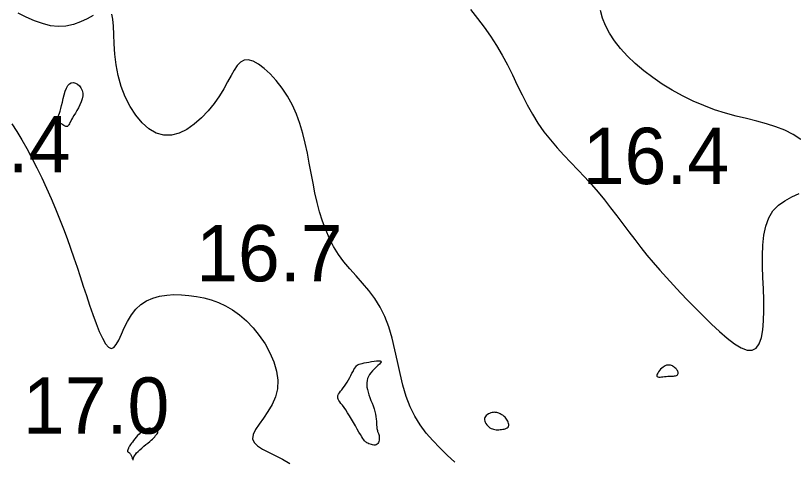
# Model space of a CAD drawing. Extents: x 3040093 to 3056816, y 408076 to 509144.
# Drawn here: x 3046354.8 to 3046423.9, y 434993.4 to 435032.9 of the extents above; entities that cross this region are included whole.
import ezdxf

# ---------------------------------------------------------------- set-up
doc = ezdxf.new("R2010")
doc.units = 0
doc.layers.add('V-CHAN-CONT-EL17', color=7, linetype='Continuous')
doc.layers.add('V-TOPO-SOUN-0610', color=7, linetype='Continuous')

msp = doc.modelspace()

# ---------------------------------------------------------------- linework, layer by layer
at = {"layer": 'V-CHAN-CONT-EL17'}
for points in [[(3046395.239, 435033.46), (3046395.848, 435032.684), (3046396.441, 435031.903), (3046397.009, 435031.106), (3046397.544, 435030.284), (3046398.041, 435029.432), (3046398.507, 435028.556), (3046398.952, 435027.666), (3046399.386, 435026.774), (3046399.821, 435025.888), (3046400.266, 435025.02), (3046400.731, 435024.179), (3046401.227, 435023.376), (3046401.762, 435022.618), (3046402.33, 435021.9), (3046402.924, 435021.212), (3046403.534, 435020.548), (3046404.155, 435019.898), (3046404.777, 435019.254), (3046405.393, 435018.607), (3046405.994, 435017.949), (3046406.575, 435017.275), (3046407.138, 435016.585), (3046407.687, 435015.884), (3046408.226, 435015.176), (3046408.759, 435014.466), (3046409.29, 435013.757), (3046409.824, 435013.054), (3046410.364, 435012.36), (3046410.914, 435011.679), (3046411.477, 435011.008), (3046412.055, 435010.343), (3046412.649, 435009.68), (3046413.261, 435009.014), (3046413.894, 435008.342), (3046414.549, 435007.66), (3046415.229, 435006.963), (3046415.932, 435006.253), (3046416.645, 435005.554), (3046417.354, 435004.896), (3046418.042, 435004.308), (3046418.693, 435003.819), (3046419.292, 435003.459), (3046419.823, 435003.256), (3046420.271, 435003.242), (3046420.624, 435003.435), (3046420.889, 435003.819), (3046421.077, 435004.369), (3046421.199, 435005.057), (3046421.267, 435005.859), (3046421.291, 435006.749), (3046421.284, 435007.7), (3046421.255, 435008.686), (3046421.217, 435009.684), (3046421.187, 435010.675), (3046421.18, 435011.644), (3046421.215, 435012.575), (3046421.308, 435013.451), (3046421.477, 435014.257), (3046421.738, 435014.976), (3046422.107, 435015.593), (3046422.595, 435016.098), (3046423.17, 435016.509), (3046423.797, 435016.851), (3046424.438, 435017.148)], [(3046424.573, 435021.952), (3046423.9, 435022.388), (3046423.164, 435022.753), (3046422.374, 435023.059), (3046421.538, 435023.322), (3046420.664, 435023.559), (3046419.757, 435023.787), (3046418.827, 435024.023), (3046417.879, 435024.284), (3046416.923, 435024.585), (3046415.965, 435024.942), (3046415.013, 435025.352), (3046414.075, 435025.811), (3046413.159, 435026.314), (3046412.273, 435026.857), (3046411.426, 435027.436), (3046410.624, 435028.044), (3046409.876, 435028.679), (3046409.191, 435029.334), (3046408.574, 435030.005), (3046408.035, 435030.684), (3046407.579, 435031.367), (3046407.215, 435032.046), (3046406.949, 435032.716), (3046406.789, 435033.371)], [(3046361.702, 435032.953), (3046361.163, 435032.659), (3046360.575, 435032.372), (3046359.947, 435032.133), (3046359.287, 435031.983), (3046358.606, 435031.954), (3046357.907, 435032.039), (3046357.198, 435032.219), (3046356.482, 435032.476), (3046355.767, 435032.792), (3046355.057, 435033.149)], [(3046393.828, 434993.299), (3046393.157, 434993.938), (3046392.504, 434994.572), (3046391.88, 434995.218), (3046391.293, 434995.89), (3046390.755, 434996.605), (3046390.274, 434997.376), (3046389.859, 434998.22), (3046389.517, 434999.145), (3046389.232, 435000.137), (3046388.985, 435001.172), (3046388.756, 435002.228), (3046388.525, 435003.283), (3046388.275, 435004.316), (3046387.984, 435005.304), (3046387.633, 435006.224), (3046387.21, 435007.061), (3046386.725, 435007.824), (3046386.196, 435008.529), (3046385.64, 435009.193), (3046385.076, 435009.831), (3046384.519, 435010.458), (3046383.988, 435011.091), (3046383.501, 435011.746), (3046383.07, 435012.435), (3046382.693, 435013.159), (3046382.365, 435013.914), (3046382.08, 435014.698), (3046381.831, 435015.507), (3046381.612, 435016.339), (3046381.417, 435017.191), (3046381.241, 435018.059), (3046381.075, 435018.94), (3046380.912, 435019.829), (3046380.74, 435020.72), (3046380.55, 435021.607), (3046380.332, 435022.485), (3046380.075, 435023.346), (3046379.769, 435024.186), (3046379.404, 435024.998), (3046378.975, 435025.776), (3046378.494, 435026.504), (3046377.978, 435027.169), (3046377.445, 435027.755), (3046376.911, 435028.246), (3046376.395, 435028.628), (3046375.912, 435028.885), (3046375.48, 435029.001), (3046375.112, 435028.968), (3046374.793, 435028.796), (3046374.506, 435028.502), (3046374.233, 435028.104), (3046373.956, 435027.618), (3046373.657, 435027.061), (3046373.317, 435026.449), (3046372.918, 435025.801), (3046372.448, 435025.134), (3046371.912, 435024.476), (3046371.322, 435023.855), (3046370.691, 435023.3), (3046370.028, 435022.839), (3046369.347, 435022.501), (3046368.659, 435022.314), (3046367.974, 435022.308), (3046367.305, 435022.502), (3046366.662, 435022.881), (3046366.056, 435023.418), (3046365.495, 435024.088), (3046364.991, 435024.868), (3046364.554, 435025.732), (3046364.194, 435026.654), (3046363.921, 435027.61), (3046363.74, 435028.574), (3046363.632, 435029.521), (3046363.574, 435030.424), (3046363.541, 435031.256), (3046363.511, 435031.992), (3046363.459, 435032.605), (3046363.361, 435033.069)], [(3046354.482, 435023.341), (3046354.926, 435022.655), (3046355.368, 435021.918), (3046355.812, 435021.129), (3046356.258, 435020.296), (3046356.7, 435019.427), (3046357.134, 435018.533), (3046357.559, 435017.623), (3046357.968, 435016.706), (3046358.359, 435015.792), (3046358.728, 435014.89), (3046359.072, 435014.007), (3046359.395, 435013.142), (3046359.699, 435012.29), (3046359.99, 435011.448), (3046360.272, 435010.611), (3046360.548, 435009.775), (3046360.823, 435008.935), (3046361.101, 435008.089), (3046361.384, 435007.237), (3046361.672, 435006.402), (3046361.961, 435005.614), (3046362.247, 435004.901), (3046362.527, 435004.293), (3046362.799, 435003.817), (3046363.059, 435003.504), (3046363.304, 435003.382), (3046363.533, 435003.468), (3046363.755, 435003.735), (3046363.978, 435004.141), (3046364.215, 435004.648), (3046364.475, 435005.214), (3046364.768, 435005.801), (3046365.106, 435006.369), (3046365.497, 435006.877), (3046365.95, 435007.293), (3046366.46, 435007.619), (3046367.016, 435007.861), (3046367.612, 435008.028), (3046368.238, 435008.128), (3046368.886, 435008.169), (3046369.547, 435008.16), (3046370.213, 435008.108), (3046370.876, 435008.02), (3046371.534, 435007.89), (3046372.187, 435007.711), (3046372.832, 435007.477), (3046373.469, 435007.18), (3046374.097, 435006.813), (3046374.714, 435006.369), (3046375.32, 435005.841), (3046375.911, 435005.226), (3046376.469, 435004.537), (3046376.978, 435003.791), (3046377.416, 435003.006), (3046377.767, 435002.199), (3046378.009, 435001.387), (3046378.126, 435000.588), (3046378.096, 434999.819), (3046377.914, 434999.094), (3046377.612, 434998.417), (3046377.238, 434997.787), (3046376.836, 434997.206), (3046376.453, 434996.674), (3046376.134, 434996.191), (3046375.924, 434995.758), (3046375.871, 434995.375), (3046376.005, 434995.039), (3046376.307, 434994.739), (3046376.744, 434994.457), (3046377.283, 434994.177), (3046377.89, 434993.885), (3046378.533, 434993.563), (3046379.178, 434993.196)]]:
    msp.add_lwpolyline(points, dxfattribs=at)
for points in [[(3046358.908, 435024.949), (3046358.975, 435025.256), (3046359.046, 435025.581), (3046359.126, 435025.906), (3046359.217, 435026.215), (3046359.323, 435026.493), (3046359.447, 435026.723), (3046359.593, 435026.888), (3046359.761, 435026.977), (3046359.945, 435026.994), (3046360.132, 435026.948), (3046360.313, 435026.846), (3046360.479, 435026.697), (3046360.618, 435026.51), (3046360.72, 435026.293), (3046360.775, 435026.054), (3046360.776, 435025.802), (3046360.73, 435025.541), (3046360.646, 435025.276), (3046360.534, 435025.012), (3046360.403, 435024.754), (3046360.263, 435024.506), (3046360.124, 435024.273), (3046359.995, 435024.059), (3046359.884, 435023.868), (3046359.791, 435023.701), (3046359.713, 435023.556), (3046359.648, 435023.432), (3046359.592, 435023.329), (3046359.543, 435023.245), (3046359.498, 435023.18), (3046359.455, 435023.133), (3046359.412, 435023.102), (3046359.367, 435023.087), (3046359.32, 435023.086), (3046359.269, 435023.097), (3046359.215, 435023.119), (3046359.156, 435023.151), (3046359.091, 435023.189), (3046359.02, 435023.234), (3046358.943, 435023.284), (3046358.862, 435023.338), (3046358.781, 435023.394), (3046358.704, 435023.454), (3046358.634, 435023.514), (3046358.576, 435023.576), (3046358.533, 435023.637), (3046358.508, 435023.698), (3046358.504, 435023.758), (3046358.519, 435023.824), (3046358.55, 435023.9), (3046358.594, 435023.994), (3046358.649, 435024.113), (3046358.71, 435024.261), (3046358.776, 435024.446), (3046358.842, 435024.675)], [(3046383.457, 434999.216), (3046383.51, 434999.335), (3046383.586, 434999.46), (3046383.681, 434999.593), (3046383.79, 434999.736), (3046383.908, 434999.888), (3046384.031, 435000.051), (3046384.154, 435000.226), (3046384.274, 435000.413), (3046384.389, 435000.608), (3046384.498, 435000.805), (3046384.603, 435001), (3046384.702, 435001.187), (3046384.794, 435001.362), (3046384.88, 435001.52), (3046384.959, 435001.654), (3046385.032, 435001.762), (3046385.102, 435001.847), (3046385.176, 435001.913), (3046385.259, 435001.964), (3046385.356, 435002.004), (3046385.472, 435002.039), (3046385.612, 435002.072), (3046385.782, 435002.107), (3046385.985, 435002.148), (3046386.209, 435002.192), (3046386.443, 435002.234), (3046386.671, 435002.269), (3046386.882, 435002.293), (3046387.062, 435002.303), (3046387.197, 435002.292), (3046387.275, 435002.257), (3046387.286, 435002.195), (3046387.238, 435002.108), (3046387.143, 435001.999), (3046387.014, 435001.871), (3046386.862, 435001.729), (3046386.699, 435001.574), (3046386.539, 435001.411), (3046386.391, 435001.244), (3046386.268, 435001.074), (3046386.17, 435000.901), (3046386.096, 435000.725), (3046386.046, 435000.543), (3046386.02, 435000.354), (3046386.016, 435000.158), (3046386.035, 434999.953), (3046386.074, 434999.738), (3046386.134, 434999.512), (3046386.21, 434999.277), (3046386.297, 434999.035), (3046386.391, 434998.788), (3046386.486, 434998.54), (3046386.577, 434998.292), (3046386.66, 434998.046), (3046386.73, 434997.805), (3046386.784, 434997.572), (3046386.822, 434997.347), (3046386.849, 434997.134), (3046386.867, 434996.934), (3046386.879, 434996.749), (3046386.889, 434996.581), (3046386.899, 434996.431), (3046386.912, 434996.303), (3046386.932, 434996.196), (3046386.956, 434996.107), (3046386.983, 434996.032), (3046387.012, 434995.964), (3046387.041, 434995.9), (3046387.069, 434995.835), (3046387.093, 434995.763), (3046387.112, 434995.681), (3046387.125, 434995.584), (3046387.13, 434995.476), (3046387.126, 434995.362), (3046387.112, 434995.248), (3046387.087, 434995.139), (3046387.049, 434995.039), (3046386.997, 434994.954), (3046386.93, 434994.888), (3046386.848, 434994.846), (3046386.753, 434994.826), (3046386.649, 434994.824), (3046386.54, 434994.837), (3046386.429, 434994.863), (3046386.319, 434994.896), (3046386.215, 434994.936), (3046386.12, 434994.977), (3046386.037, 434995.019), (3046385.961, 434995.066), (3046385.89, 434995.122), (3046385.819, 434995.194), (3046385.744, 434995.287), (3046385.661, 434995.406), (3046385.565, 434995.557), (3046385.453, 434995.746), (3046385.321, 434995.975), (3046385.173, 434996.237), (3046385.012, 434996.522), (3046384.842, 434996.82), (3046384.667, 434997.121), (3046384.491, 434997.416), (3046384.318, 434997.694), (3046384.151, 434997.946), (3046383.995, 434998.164), (3046383.853, 434998.35), (3046383.727, 434998.511), (3046383.62, 434998.65), (3046383.534, 434998.774), (3046383.472, 434998.888), (3046383.437, 434998.996), (3046383.432, 434999.104)], [(3046413.591, 435001.021), (3046413.636, 435001.063), (3046413.666, 435001.112), (3046413.683, 435001.167), (3046413.686, 435001.227), (3046413.677, 435001.292), (3046413.656, 435001.358), (3046413.624, 435001.427), (3046413.581, 435001.495), (3046413.529, 435001.562), (3046413.469, 435001.627), (3046413.401, 435001.688), (3046413.328, 435001.745), (3046413.25, 435001.796), (3046413.168, 435001.84), (3046413.084, 435001.876), (3046412.999, 435001.904), (3046412.912, 435001.921), (3046412.823, 435001.926), (3046412.732, 435001.918), (3046412.638, 435001.897), (3046412.542, 435001.86), (3046412.442, 435001.806), (3046412.339, 435001.734), (3046412.233, 435001.645), (3046412.128, 435001.542), (3046412.029, 435001.43), (3046411.941, 435001.316), (3046411.867, 435001.204), (3046411.814, 435001.101), (3046411.785, 435001.011), (3046411.785, 435000.941), (3046411.819, 435000.893), (3046411.881, 435000.866), (3046411.969, 435000.855), (3046412.077, 435000.858), (3046412.201, 435000.869), (3046412.336, 435000.886), (3046412.477, 435000.903), (3046412.62, 435000.919), (3046412.761, 435000.928), (3046412.897, 435000.934), (3046413.027, 435000.936), (3046413.15, 435000.939), (3046413.263, 435000.944), (3046413.365, 435000.952), (3046413.455, 435000.966), (3046413.531, 435000.989)], [(3046397.07, 434996.3), (3046397.178, 434996.253), (3046397.288, 434996.22), (3046397.4, 434996.197), (3046397.514, 434996.185), (3046397.63, 434996.181), (3046397.748, 434996.184), (3046397.867, 434996.192), (3046397.987, 434996.205), (3046398.106, 434996.222), (3046398.221, 434996.246), (3046398.327, 434996.276), (3046398.423, 434996.314), (3046398.505, 434996.361), (3046398.57, 434996.418), (3046398.614, 434996.486), (3046398.637, 434996.565), (3046398.639, 434996.653), (3046398.623, 434996.748), (3046398.591, 434996.846), (3046398.548, 434996.945), (3046398.495, 434997.042), (3046398.435, 434997.134), (3046398.37, 434997.218), (3046398.304, 434997.293), (3046398.236, 434997.358), (3046398.167, 434997.415), (3046398.097, 434997.465), (3046398.026, 434997.509), (3046397.955, 434997.548), (3046397.883, 434997.583), (3046397.81, 434997.616), (3046397.737, 434997.646), (3046397.663, 434997.674), (3046397.588, 434997.697), (3046397.509, 434997.714), (3046397.427, 434997.725), (3046397.34, 434997.727), (3046397.247, 434997.72), (3046397.148, 434997.702), (3046397.043, 434997.673), (3046396.935, 434997.631), (3046396.829, 434997.579), (3046396.729, 434997.516), (3046396.639, 434997.444), (3046396.564, 434997.362), (3046396.509, 434997.271), (3046396.478, 434997.172), (3046396.474, 434997.067), (3046396.495, 434996.956), (3046396.537, 434996.844), (3046396.599, 434996.733), (3046396.675, 434996.626), (3046396.764, 434996.527), (3046396.861, 434996.437), (3046396.964, 434996.361)], [(3046364.765, 434994.3), (3046364.764, 434994.29), (3046364.763, 434994.281), (3046364.763, 434994.272), (3046364.763, 434994.265), (3046364.764, 434994.258), (3046364.765, 434994.252), (3046364.766, 434994.246), (3046364.769, 434994.241), (3046364.772, 434994.236), (3046364.777, 434994.231), (3046364.784, 434994.224), (3046364.793, 434994.217), (3046364.806, 434994.208), (3046364.822, 434994.196), (3046364.841, 434994.182), (3046364.865, 434994.165), (3046364.893, 434994.144), (3046364.923, 434994.119), (3046364.955, 434994.088), (3046364.988, 434994.052), (3046365.021, 434994.01), (3046365.053, 434993.961), (3046365.084, 434993.905), (3046365.113, 434993.842), (3046365.14, 434993.774), (3046365.164, 434993.707), (3046365.185, 434993.643), (3046365.203, 434993.587), (3046365.219, 434993.542), (3046365.232, 434993.513), (3046365.241, 434993.503), (3046365.249, 434993.516), (3046365.257, 434993.55), (3046365.271, 434993.604), (3046365.294, 434993.677), (3046365.331, 434993.766), (3046365.386, 434993.871), (3046365.464, 434993.989), (3046365.568, 434994.12), (3046365.701, 434994.26), (3046365.858, 434994.408), (3046366.03, 434994.559), (3046366.211, 434994.71), (3046366.393, 434994.858), (3046366.567, 434994.998), (3046366.728, 434995.129), (3046366.867, 434995.246), (3046366.979, 434995.347), (3046367.065, 434995.432), (3046367.131, 434995.504), (3046367.18, 434995.565), (3046367.217, 434995.615), (3046367.245, 434995.658), (3046367.269, 434995.694), (3046367.294, 434995.726), (3046367.321, 434995.756), (3046367.35, 434995.784), (3046367.379, 434995.81), (3046367.406, 434995.836), (3046367.429, 434995.863), (3046367.446, 434995.89), (3046367.454, 434995.92), (3046367.452, 434995.951), (3046367.438, 434995.986), (3046367.412, 434996.023), (3046367.375, 434996.061), (3046367.328, 434996.1), (3046367.272, 434996.139), (3046367.206, 434996.176), (3046367.133, 434996.212), (3046367.053, 434996.244), (3046366.967, 434996.273), (3046366.874, 434996.295), (3046366.775, 434996.308), (3046366.67, 434996.31), (3046366.559, 434996.297), (3046366.442, 434996.267), (3046366.319, 434996.217), (3046366.191, 434996.144), (3046366.058, 434996.048), (3046365.922, 434995.931), (3046365.786, 434995.8), (3046365.652, 434995.658), (3046365.522, 434995.512), (3046365.401, 434995.365), (3046365.289, 434995.224), (3046365.19, 434995.093), (3046365.105, 434994.976), (3046365.034, 434994.873), (3046364.976, 434994.783), (3046364.928, 434994.705), (3046364.89, 434994.637), (3046364.86, 434994.579), (3046364.836, 434994.53), (3046364.817, 434994.487), (3046364.803, 434994.451), (3046364.791, 434994.42), (3046364.783, 434994.393), (3046364.776, 434994.371), (3046364.772, 434994.353), (3046364.769, 434994.337), (3046364.767, 434994.323), (3046364.766, 434994.311)]]:
    msp.add_lwpolyline(points, close=True, dxfattribs=at)

# ---------------------------------------------------------------- texts
at = {"layer": 'V-TOPO-SOUN-0610'}
for s, p in [('16.4 ', (3046346.673, 435019.03)), ('16.4 ', (3046405.203, 435017.98)), ('16.7 ', (3046370.853, 435009.35)), ('17.0 ', (3046355.463, 434995.83))]:
    msp.add_text(s, height=5, dxfattribs=at).set_placement(p)

doc.saveas('drawing.dxf')
